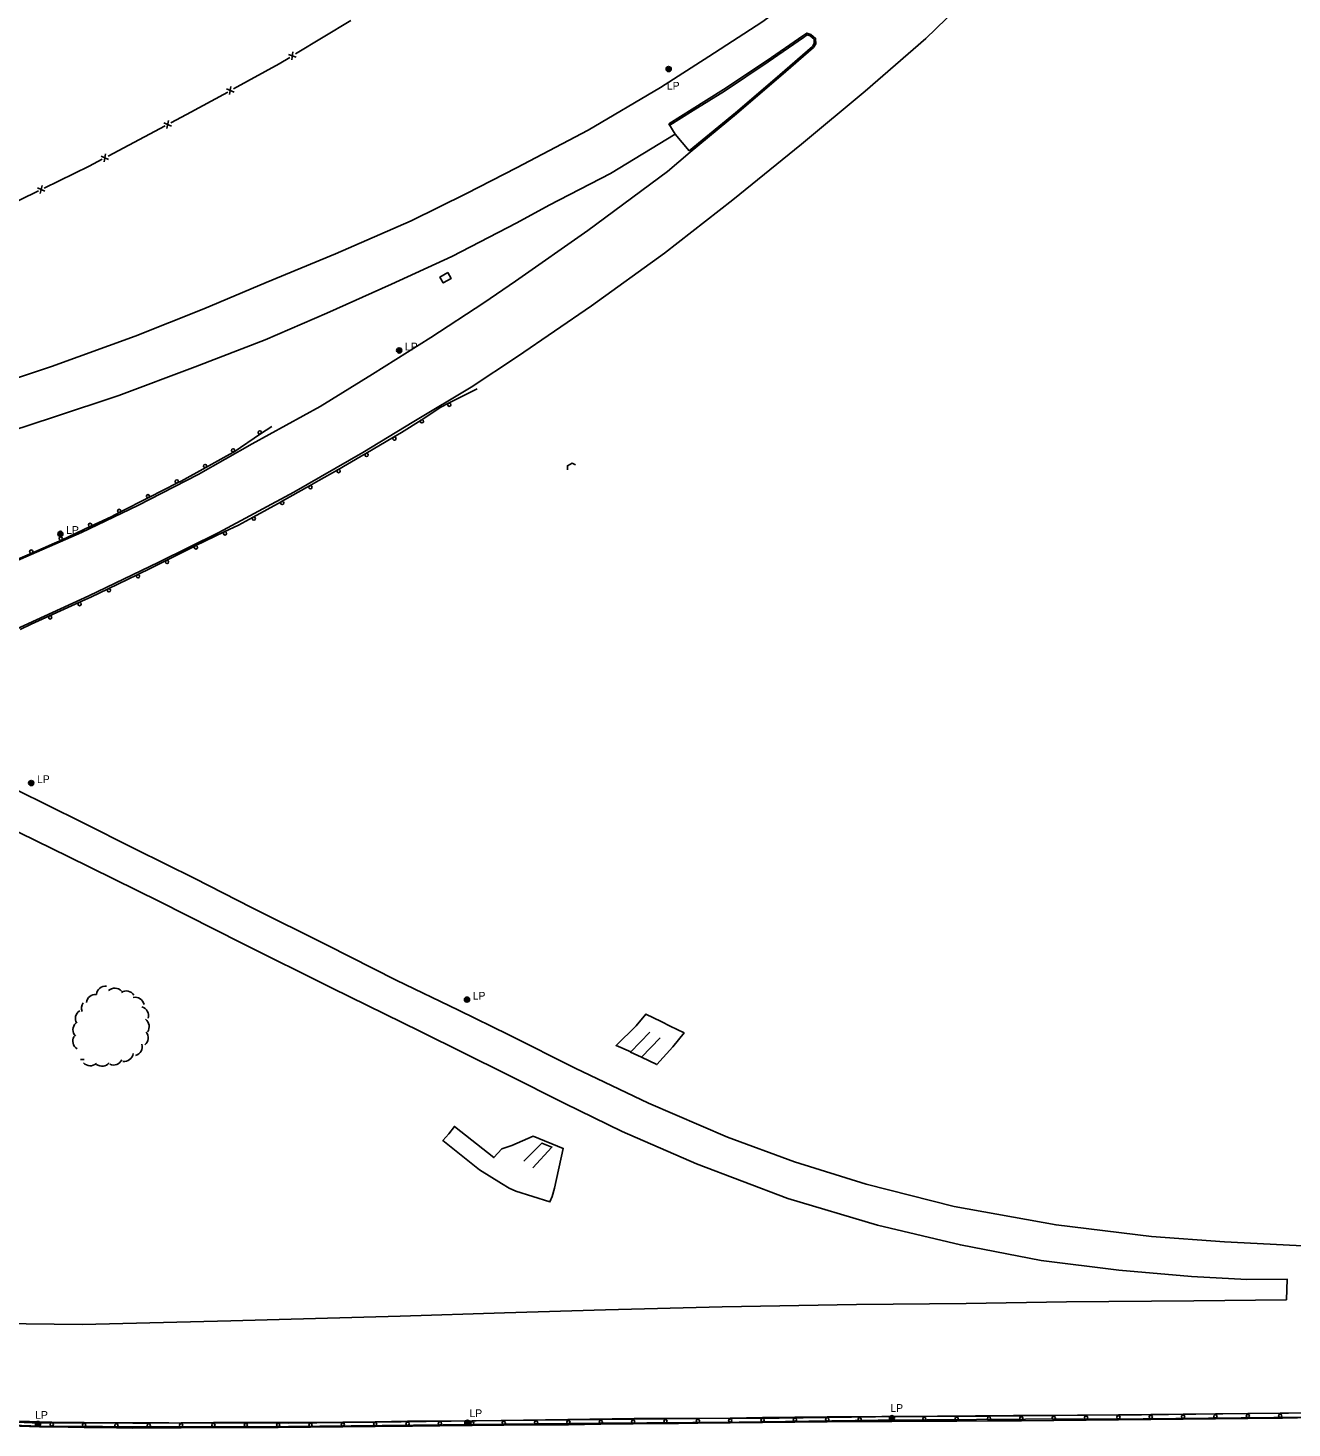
# Model space of a CAD drawing. Extents: x 2402803 to 2427059, y 6985292 to 6997652.
# Drawn here: x 2415583 to 2416364, y 6991399 to 6992265 of the extents above; entities that cross this region are included whole.
import ezdxf

# ---------------------------------------------------------------- set-up
doc = ezdxf.new("R2010")
doc.units = 0
for name, color, linetype in [('p_drainage conc drain', 7, 'Continuous'), ('p_dtm sidewalk', 7, 'Continuous'), ('p_road - paved curb', 7, 'Continuous'), ('p_road bridge end', 7, 'Continuous'), ('p_road conc barrier', 7, 'Continuous'), ('p_road guard rails', 7, 'Continuous'), ('p_structure fence', 7, 'Continuous'), ('p_utility manhole', 7, 'Continuous'), ('p_veg woods', 7, 'Continuous')]:
    doc.layers.add(name, color=color, linetype=linetype)

msp = doc.modelspace()

# ---------------------------------------------------------------- linework, layer by layer
at = {"layer": 'p_drainage conc drain'}
for points in [[(2415955.38, 6991631.64), (2415946.28, 6991635.62), (2415958.67, 6991647.6), (2415964.57, 6991654.98), (2415974.04, 6991650.39), (2415979.69, 6991647.53), (2415988.22, 6991643.26), (2415981.4, 6991634.6), (2415971.45, 6991623.74), (2415962.04, 6991628.39)], [(2415881.82, 6991573.75), (2415875.57, 6991571.6), (2415870.76, 6991566.26), (2415846.25, 6991585.5), (2415842.81, 6991580.95), (2415839.22, 6991576.78), (2415861.75, 6991558.68), (2415875.38, 6991550.11), (2415880.23, 6991547.39)], [(2415880.23, 6991547.39), (2415884.32, 6991545.55), (2415905.31, 6991538.87), (2415906.68, 6991542.1), (2415908.19, 6991547.25), (2415913.53, 6991571.92), (2415894.98, 6991579.42), (2415881.82, 6991573.75)]]:
    msp.add_lwpolyline(points, dxfattribs=at)
at = {"layer": 'p_dtm sidewalk'}
msp.add_lwpolyline([(2415991.49, 6992188.64), (2415982.74, 6992198.96)], dxfattribs=at)
at = {"layer": 'p_road - paved curb'}
for points in [[(2415884.64, 6992178.18), (2415929.06, 6992201.44), (2415973.71, 6992227.82), (2416003.56, 6992246.98), (2416036.39, 6992268.07), (2416070.85, 6992293.57), (2416114.97, 6992327.8), (2416144.66, 6992352.76), (2416186.38, 6992389.65)], [(2415885.31, 6992061.53), (2415930.99, 6992092.82), (2415976.09, 6992125.36), (2416018.39, 6992158.21), (2416060.85, 6992192.66), (2416100.17, 6992225.46), (2416137.8, 6992258.06), (2416169.04, 6992288.57), (2416203.84, 6992322.87), (2416203.81, 6992322.9), (2416235.8, 6992356.19), (2416266.04, 6992390.68)], [(2415992.07, 6992187.83), (2416020.75, 6992211.37), (2416048.12, 6992234.9), (2416068.31, 6992252.51), (2416069.73, 6992254.64), (2416069.55, 6992258.09), (2416066.61, 6992260.48), (2416064.24, 6992261.4), (2416061.59, 6992259.59), (2416039.62, 6992244.51), (2416012.71, 6992226.42), (2415993.32, 6992214.4), (2415978.83, 6992205.26)], [(2415991.44, 6992188.6), (2416020.11, 6992212.14), (2416047.47, 6992235.66), (2416067.55, 6992253.18), (2416068.71, 6992254.92), (2416068.57, 6992257.59), (2416066.1, 6992259.6), (2416064.37, 6992260.28), (2416062.15, 6992258.76), (2416040.18, 6992243.68), (2416013.25, 6992225.58), (2415993.85, 6992213.55), (2415979.36, 6992204.41)], [(2415978.83, 6992205.26), (2415982.74, 6992198.96), (2415942.74, 6992174.59), (2415904.83, 6992155.1), (2415884.97, 6992144.13)], [(2415884.11, 6992108.06), (2415928.74, 6992139.34), (2415978.03, 6992175.92), (2415992.07, 6992187.83)], [(2415552.31, 6992040.34), (2415597.21, 6992055.34), (2415648.89, 6992074.11), (2415691.46, 6992090.89), (2415729.88, 6992107.2), (2415772.72, 6992124.95), (2415819.5, 6992145.32), (2415853.82, 6992162.27), (2415884.64, 6992178.18)], [(2415884.97, 6992144.13), (2415844.64, 6992123.35), (2415807.42, 6992106.09), (2415767.39, 6992088.27), (2415729.22, 6992071.78), (2415686.02, 6992055.12), (2415638.84, 6992037.37), (2415598.39, 6992023.85), (2415558.76, 6992010.97), (2415518.43, 6991999.84), (2415472.83, 6991987.31), (2415431.78, 6991976.47), (2415388.05, 6991966.62), (2415339.96, 6991958.61), (2415302.07, 6991952.04), (2415258.77, 6991945.44), (2415231.34, 6991941.18), (2415206.17, 6991937.93), (2415205.72, 6991946.36)], [(2415487.82, 6991898.65), (2415505.86, 6991905.83), (2415541.57, 6991920.54), (2415574.86, 6991934.7), (2415615.85, 6991952.56), (2415650.58, 6991969.38), (2415687.84, 6991988.56), (2415721.25, 6992007.46), (2415763.26, 6992030.53), (2415795.69, 6992050.63), (2415831.77, 6992073.18), (2415864.5, 6992094.69), (2415884.11, 6992108.06)], [(2415551.05, 6991882.44), (2415570.5, 6991890.62), (2415620.31, 6991913.55), (2415663.67, 6991934.25), (2415700.73, 6991952.57), (2415746.99, 6991977.57), (2415789.75, 6992002.11), (2415821.3, 6992021.19), (2415856.59, 6992042.43), (2415885.31, 6992061.53)], [(2415458.72, 6991843.54), (2415490.89, 6991830.74), (2415537.77, 6991810.76), (2415575.51, 6991793.56), (2415615.56, 6991773.88), (2415649.13, 6991756.9), (2415685.75, 6991738.78), (2415720.96, 6991720.91), (2415767.62, 6991697.48), (2415810.28, 6991675.97), (2415848.83, 6991657.34), (2415879.88, 6991642.06)], [(2415879, 6991617.49), (2415825.33, 6991644.25), (2415770.34, 6991671.2), (2415714.98, 6991698.82), (2415664.02, 6991724.6), (2415607.46, 6991752.33), (2415557.17, 6991776.93), (2415523.41, 6991793.94), (2415488.63, 6991808.9), (2415444.2, 6991827.49), (2415428.99, 6991833.23)], [(2415879.88, 6991642.06), (2415921.02, 6991621.51), (2415966.28, 6991599.89), (2416015.03, 6991578.95), (2416056.47, 6991563.59), (2416100.76, 6991549.84), (2416155.24, 6991536.08), (2416218.17, 6991524.56), (2416277.14, 6991517.48), (2416322.42, 6991514.21), (2416374.6, 6991511.48), (2416435.74, 6991506.84), (2416508.76, 6991502.26), (2416586.98, 6991498.18), (2416666.23, 6991492.72), (2416666.23, 6991492.72), (2416749.23, 6991488.21), (2416761.31, 6991487.67), (2416761.46, 6991482.42), (2416804.37, 6991481.93), (2416869.88, 6991482.26), (2416894.02, 6991482.57)], [(2415877.2, 6991470.32), (2415939.74, 6991472.2), (2416011.82, 6991473.96), (2416094.91, 6991475.49), (2416162.73, 6991476.06), (2416224.71, 6991476.98), (2416303.41, 6991477.58), (2416360.55, 6991478.32), (2416360.96, 6991491.16), (2416336.03, 6991490.86), (2416301.87, 6991492.72), (2416257.09, 6991496.64), (2416208.98, 6991502.62), (2416159.08, 6991512.27), (2416107.75, 6991524.52), (2416052.44, 6991540.87), (2415995.95, 6991562.44), (2415949.92, 6991582.35), (2415914.56, 6991599.76), (2415879, 6991617.49)], [(2414673.7, 6991591.16), (2414737.63, 6991577.16), (2414811.61, 6991560.17), (2414888.76, 6991543.22), (2414967.46, 6991527.28), (2415052.5, 6991512.02), (2415116.32, 6991501.59), (2415179.79, 6991493.09), (2415262.64, 6991482.62), (2415345.6, 6991474.21), (2415417.78, 6991468.91), (2415489.98, 6991466.07), (2415563.91, 6991463.64), (2415616.46, 6991463.14), (2415708.04, 6991465.41), (2415812.81, 6991468.13), (2415877.2, 6991470.32)], [(2414673.41, 6991529.13), (2414743.99, 6991513.46), (2414816.62, 6991496.92), (2414863.83, 6991485.02), (2414932.45, 6991472.45), (2415014.82, 6991456.77), (2415095.64, 6991443.63), (2415172.46, 6991432.7), (2415271.49, 6991420.97), (2415357.55, 6991413.02), (2415428.56, 6991407.52), (2415505.51, 6991403.36), (2415590.03, 6991400.25), (2415667.44, 6991399.76), (2415743.66, 6991399.9), (2415820.98, 6991400.77), (2415875.9, 6991401.48)], [(2414674.35, 6991532.57), (2414762.38, 6991511.89), (2414919.7, 6991478.33), (2415008.5, 6991460.75), (2415098.74, 6991445.49), (2415182.42, 6991434.06), (2415263.3, 6991424.42), (2415354.89, 6991415.17), (2415441.13, 6991409.73), (2415512.25, 6991405.41), (2415585.22, 6991402.34), (2415669.79, 6991402.23), (2415743.85, 6991402.13), (2415813.42, 6991402.87), (2415875.22, 6991403.75)], [(2415875.22, 6991403.75), (2415957.5, 6991404.85), (2416046.98, 6991405.13), (2416121.32, 6991406.22), (2416191.99, 6991406.78), (2416271.02, 6991407.13), (2416338.16, 6991408.11), (2416432.69, 6991408.85), (2416502.68, 6991409.53), (2416565.51, 6991410.02), (2416660.25, 6991410.5), (2416720.92, 6991411.16), (2416787.91, 6991411.59), (2416888.37, 6991412.89), (2416938.32, 6991413.96), (2416961.86, 6991415.24)], [(2415875.9, 6991401.48), (2415936.62, 6991402.08), (2416022.41, 6991402.64), (2416108.32, 6991403.87), (2416199.22, 6991404.45), (2416271.96, 6991404.63), (2416352.75, 6991405.6), (2416445.26, 6991406.43), (2416519.13, 6991406.61), (2416613.88, 6991407.53), (2416691.92, 6991408.46), (2416769.77, 6991408.11), (2416859.49, 6991409.5), (2416921.24, 6991410.13), (2416938.62, 6991410.34), (2416968.32, 6991409.03)]]:
    msp.add_lwpolyline(points, dxfattribs=at)
at = {"layer": 'p_road bridge end'}
msp.add_lwpolyline([(2415842.25, 6992113.42), (2415837.3, 6992110.58), (2415839.41, 6992106.9), (2415844.36, 6992109.74)], close=True, dxfattribs=at)
for points in [[(2415921.04, 6991994.4), (2415918.98, 6991995.44), (2415916.17, 6991993.95), (2415916.27, 6991991.48)], [(2415973.47, 6991640.19), (2415962.04, 6991628.39), (2415955.05, 6991631.3), (2415967.16, 6991643.82)], [(2415889.25, 6991564.06), (2415900.26, 6991575.21), (2415906.6, 6991572.75), (2415894.84, 6991559.94)]]:
    msp.add_lwpolyline(points, dxfattribs=at)
at = {"layer": 'p_road conc barrier'}
for p, q in [((2415996.76, 6991404.97), (2416016.76, 6991405.21)), ((2416016.76, 6991405.21), (2416036.75, 6991405.45)), ((2416036.75, 6991405.45), (2416056.75, 6991405.7)), ((2416076.76, 6991405.87), (2416096.76, 6991406)), ((2416116.76, 6991406.12), (2416136.76, 6991406.23)), ((2416136.76, 6991406.23), (2416156.76, 6991406.34)), ((2416156.76, 6991406.34), (2416176.75, 6991406.45)), ((2416196.74, 6991406.56), (2416216.73, 6991406.77)), ((2416216.73, 6991406.77), (2416236.73, 6991406.97)), ((2416236.73, 6991406.97), (2416256.73, 6991407.18)), ((2416256.73, 6991407.18), (2416276.73, 6991407.39)), ((2416296.73, 6991407.58), (2416316.73, 6991407.77)), ((2416316.73, 6991407.77), (2416336.72, 6991407.95)), ((2416336.72, 6991407.95), (2416356.72, 6991408.14)), ((2416336.75, 6991404.95), (2416356.75, 6991405.14)), ((2415597.37, 6991399.75), (2415617.36, 6991399.47)), ((2415597.41, 6991402.75), (2415617.4, 6991402.47)), ((2415617.36, 6991399.47), (2415637.35, 6991399.2)), ((2415617.4, 6991402.47), (2415637.39, 6991402.2)), ((2415657.33, 6991402.12), (2415677.33, 6991402.25)), ((2415657.35, 6991399.12), (2415677.35, 6991399.25)), ((2415677.33, 6991402.25), (2415697.33, 6991402.37)), ((2415677.35, 6991399.25), (2415697.35, 6991399.37)), ((2415717.35, 6991402.44), (2415737.35, 6991402.46)), ((2415717.35, 6991399.44), (2415737.35, 6991399.46)), ((2415757.31, 6991402.49), (2415777.31, 6991402.72)), ((2415757.35, 6991399.49), (2415777.35, 6991399.72)), ((2415777.31, 6991402.72), (2415797.31, 6991402.95)), ((2415777.35, 6991399.72), (2415797.34, 6991399.95)), ((2415797.31, 6991402.95), (2415817.3, 6991403.19)), ((2415797.34, 6991399.95), (2415817.34, 6991400.19)), ((2415837.31, 6991403.37), (2415857.31, 6991403.54)), ((2415837.34, 6991400.37), (2415857.34, 6991400.54)), ((2415857.31, 6991403.54), (2415876.78, 6991403.71)), ((2415857.34, 6991400.54), (2415876.8, 6991400.71)), ((2415876.78, 6991403.71), (2415896.77, 6991403.92)), ((2415876.81, 6991400.71), (2415896.8, 6991400.92)), ((2415896.77, 6991403.92), (2415916.77, 6991404.12)), ((2415896.8, 6991400.92), (2415916.8, 6991401.12)), ((2415916.77, 6991404.12), (2415936.77, 6991404.33)), ((2415916.8, 6991401.12), (2415936.8, 6991401.33)), ((2415936.77, 6991404.33), (2415956.77, 6991404.54)), ((2415936.8, 6991401.33), (2415956.8, 6991401.54)), ((2415956.77, 6991404.54), (2415976.77, 6991404.75)), ((2415956.8, 6991401.54), (2415976.8, 6991401.75)), ((2415996.8, 6991401.97), (2416016.79, 6991402.21)), ((2416016.79, 6991402.21), (2416036.79, 6991402.45)), ((2416036.79, 6991402.45), (2416056.78, 6991402.7)), ((2416076.78, 6991402.87), (2416096.78, 6991403)), ((2416116.78, 6991403.12), (2416136.78, 6991403.23)), ((2416136.78, 6991403.23), (2416156.77, 6991403.34)), ((2416156.77, 6991403.34), (2416176.77, 6991403.45)), ((2416196.77, 6991403.56), (2416216.76, 6991403.77)), ((2416216.76, 6991403.77), (2416236.76, 6991403.97)), ((2416236.76, 6991403.97), (2416256.76, 6991404.18)), ((2416256.76, 6991404.18), (2416276.76, 6991404.39)), ((2416296.76, 6991404.58), (2416316.75, 6991404.77)), ((2416316.75, 6991404.77), (2416336.75, 6991404.95))]:
    msp.add_line(p, q, dxfattribs=at)
for points in [[(2416056.75, 6991405.7), (2416065.43, 6991405.8), (2416076.76, 6991405.87)], [(2416096.76, 6991406), (2416110.53, 6991406.09), (2416116.76, 6991406.12)], [(2416176.75, 6991406.45), (2416195.65, 6991406.55), (2416196.74, 6991406.56)], [(2416276.73, 6991407.39), (2416283.78, 6991407.46), (2416296.73, 6991407.58)], [(2416356.72, 6991408.14), (2416358.23, 6991408.15), (2416376.69, 6991408.46)], [(2416356.75, 6991405.14), (2416358.27, 6991405.15), (2416376.74, 6991405.46)], [(2415577.38, 6991400.29), (2415589.74, 6991399.85), (2415597.37, 6991399.75)], [(2415577.48, 6991403.29), (2415589.82, 6991402.85), (2415597.41, 6991402.75)], [(2415637.35, 6991399.2), (2415647.39, 6991399.06), (2415657.35, 6991399.12)], [(2415637.39, 6991402.2), (2415647.41, 6991402.06), (2415657.33, 6991402.12)], [(2415697.33, 6991402.37), (2415706.4, 6991402.43), (2415717.35, 6991402.44)], [(2415697.35, 6991399.37), (2415706.42, 6991399.43), (2415717.35, 6991399.44)], [(2415737.35, 6991402.46), (2415756.66, 6991402.48), (2415757.31, 6991402.49)], [(2415737.35, 6991399.46), (2415756.68, 6991399.48), (2415757.35, 6991399.49)], [(2415817.3, 6991403.19), (2415820.26, 6991403.22), (2415837.31, 6991403.37)], [(2415817.34, 6991400.19), (2415820.29, 6991400.22), (2415837.34, 6991400.37)], [(2415976.77, 6991404.75), (2415984.84, 6991404.83), (2415996.76, 6991404.97)], [(2415976.8, 6991401.75), (2415984.88, 6991401.83), (2415996.8, 6991401.97)], [(2416056.78, 6991402.7), (2416065.45, 6991402.8), (2416076.78, 6991402.87)], [(2416096.78, 6991403), (2416110.55, 6991403.09), (2416116.78, 6991403.12)], [(2416176.77, 6991403.45), (2416195.67, 6991403.55), (2416196.77, 6991403.56)], [(2416276.76, 6991404.39), (2416283.81, 6991404.46), (2416296.76, 6991404.58)]]:
    msp.add_lwpolyline(points, dxfattribs=at)
for centre in [(2416056.77, 6991404.2), (2416076.77, 6991404.37), (2416096.77, 6991404.5), (2416116.77, 6991404.62), (2416136.77, 6991404.73), (2416156.76, 6991404.84), (2416176.76, 6991404.95), (2416196.75, 6991405.06), (2416216.75, 6991405.27), (2416236.75, 6991405.47), (2416256.75, 6991405.68), (2416276.75, 6991405.89), (2416296.74, 6991406.08), (2416316.74, 6991406.27), (2416336.74, 6991406.45), (2416356.73, 6991406.64), (2415597.39, 6991401.25), (2415617.38, 6991400.97), (2415637.37, 6991400.7), (2415657.34, 6991400.62), (2415677.34, 6991400.75), (2415697.34, 6991400.87), (2415717.35, 6991400.94), (2415737.35, 6991400.96), (2415757.33, 6991400.99), (2415777.33, 6991401.22), (2415797.32, 6991401.45), (2415817.32, 6991401.69), (2415837.33, 6991401.87), (2415857.32, 6991402.04), (2415876.79, 6991402.21), (2415896.79, 6991402.42), (2415916.79, 6991402.62), (2415936.79, 6991402.83), (2415956.79, 6991403.04), (2415976.78, 6991403.25), (2415996.78, 6991403.47), (2416016.77, 6991403.71), (2416036.77, 6991403.95)]:
    msp.add_circle(centre, 1, dxfattribs=at)
at = {"layer": 'p_road guard rails'}
for p, q in [((2415860.37, 6992041.56), (2415842.7, 6992032.54)), ((2415710.07, 6992002.61), (2415726.52, 6992013.69)), ((2415726.52, 6992013.69), (2415733.33, 6992018.28)), ((2415808.73, 6992011.57), (2415791.46, 6992001.5)), ((2415657.33, 6991974.21), (2415675.14, 6991983.31)), ((2415756.81, 6991981.54), (2415739.37, 6991971.77)), ((2415639.52, 6991965.12), (2415657.33, 6991974.21)), ((2415603.39, 6991948.01), (2415621.5, 6991956.47)), ((2415704.06, 6991953), (2415686.04, 6991944.35)), ((2415566.76, 6991931.97), (2415585.1, 6991939.93)), ((2415650.28, 6991926.5), (2415632.27, 6991917.82)), ((2415614.19, 6991909.32), (2415596, 6991901.07))]:
    msp.add_line(p, q, dxfattribs=at)
for points in [[(2415842.7, 6992032.54), (2415837.99, 6992030.13), (2415825.66, 6992022.19)], [(2415825.66, 6992022.19), (2415813.54, 6992014.38), (2415808.73, 6992011.57)], [(2415692.65, 6991992.89), (2415709.3, 6992002.09), (2415710.07, 6992002.61)], [(2415791.46, 6992001.5), (2415788.63, 6991999.85), (2415774.16, 6991991.47)], [(2415675.14, 6991983.31), (2415677.34, 6991984.43), (2415692.65, 6991992.89)], [(2415774.16, 6991991.47), (2415762.51, 6991984.73), (2415756.81, 6991981.54)], [(2415739.37, 6991971.77), (2415739.21, 6991971.68), (2415721.83, 6991962.15)], [(2415621.5, 6991956.47), (2415634.14, 6991962.37), (2415639.52, 6991965.12)], [(2415721.83, 6991962.15), (2415712.89, 6991957.24), (2415704.06, 6991953)], [(2415585.1, 6991939.93), (2415599.02, 6991945.97), (2415603.39, 6991948.01)], [(2415686.04, 6991944.35), (2415684.1, 6991943.42), (2415668.19, 6991935.36)], [(2415668.19, 6991935.36), (2415659.02, 6991930.71), (2415650.28, 6991926.5)], [(2415632.27, 6991917.82), (2415621.64, 6991912.7), (2415614.19, 6991909.32)], [(2415596, 6991901.07), (2415584.71, 6991895.95), (2415577.83, 6991892.76)]]:
    msp.add_lwpolyline(points, dxfattribs=at)
for centre in [(2415843.15, 6992031.64), (2415826.21, 6992021.35), (2415725.96, 6992014.52), (2415809.23, 6992010.71), (2415709.51, 6992003.44), (2415692.17, 6991993.76), (2415791.97, 6992000.64), (2415674.68, 6991984.2), (2415774.66, 6991990.61), (2415757.3, 6991980.66), (2415656.87, 6991975.1), (2415739.86, 6991970.9), (2415639.06, 6991966.01), (2415722.32, 6991961.27), (2415621.07, 6991957.37), (2415704.5, 6991952.1), (2415584.71, 6991940.85), (2415602.96, 6991948.92), (2415686.48, 6991943.45), (2415668.65, 6991934.47), (2415650.71, 6991925.6), (2415632.71, 6991916.92), (2415614.6, 6991908.41), (2415596.41, 6991900.16)]:
    msp.add_circle(centre, 1, dxfattribs=at)
at = {"layer": 'p_structure fence'}
for p, q in [((2415748.02, 6992248.46), (2415782.18, 6992269.24)), ((2415748.53, 6992246.47), (2415743.72, 6992248.22)), ((2415745.8, 6992244.8), (2415746.45, 6992249.88)), ((2415707.31, 6992223.33), (2415708.19, 6992228.37)), ((2415710.11, 6992224.86), (2415705.39, 6992226.84)), ((2415632.17, 6992185.25), (2415667.5, 6992204.01)), ((2415671.42, 6992203.86), (2415666.72, 6992205.89)), ((2415668.6, 6992202.36), (2415669.55, 6992207.39)), ((2415632.56, 6992183.23), (2415627.86, 6992185.26)), ((2415629.74, 6992181.73), (2415630.69, 6992186.76)), ((2415590.25, 6992162.18), (2415591.38, 6992167.17)), ((2415593.12, 6992163.57), (2415588.5, 6992165.78))]:
    msp.add_line(p, q, dxfattribs=at)
for points in [[(2415709.69, 6992226.88), (2415737.94, 6992242.33), (2415744.6, 6992246.38)], [(2415671.03, 6992205.88), (2415680.76, 6992211.05), (2415706.19, 6992224.96)], [(2415592.8, 6992165.61), (2415620.5, 6992179.05), (2415628.64, 6992183.37)], [(2415553.15, 6992146.56), (2415555.86, 6992147.68), (2415589.21, 6992163.86)]]:
    msp.add_lwpolyline(points, dxfattribs=at)
at = {"layer": 'p_utility manhole'}
for centre, radius in [((2415978.71, 6992239.15), 1.6), ((2415978.71, 6992239.15), 1.3), ((2415978.71, 6992239.15), 1), ((2415978.71, 6992239.15), 0.539), ((2415978.71, 6992239.15), 0.192), ((2415812.17, 6992065.2), 1.6), ((2415812.17, 6992065.2), 1.3), ((2415812.17, 6992065.2), 1), ((2415812.17, 6992065.2), 0.539), ((2415812.17, 6992065.2), 0.192), ((2415602.74, 6991951.82), 1.6), ((2415602.74, 6991951.82), 1.3), ((2415602.74, 6991951.82), 1), ((2415602.74, 6991951.82), 0.539), ((2415602.74, 6991951.82), 0.192), ((2415584.71, 6991797.75), 1.6), ((2415584.71, 6991797.75), 1.3), ((2415584.71, 6991797.75), 1), ((2415584.71, 6991797.75), 0.539), ((2415584.71, 6991797.75), 0.192), ((2415854.05, 6991663.89), 1.6), ((2415854.05, 6991663.89), 1.3), ((2415854.05, 6991663.89), 1), ((2415854.05, 6991663.89), 0.539), ((2415854.05, 6991663.89), 0.192), ((2416116.74, 6991405.12), 1.6), ((2416116.74, 6991405.12), 1.3), ((2416116.74, 6991405.12), 1), ((2416116.74, 6991405.12), 0.539), ((2416116.74, 6991405.12), 0.192), ((2415588.92, 6991401.53), 1.6), ((2415588.92, 6991401.53), 1.3), ((2415588.92, 6991401.53), 1), ((2415588.92, 6991401.53), 0.539), ((2415588.92, 6991401.53), 0.192), ((2415854.31, 6991402.27), 1.6), ((2415854.31, 6991402.27), 1.3), ((2415854.31, 6991402.27), 1), ((2415854.31, 6991402.27), 0.539), ((2415854.31, 6991402.27), 0.192)]:
    msp.add_circle(centre, radius, dxfattribs=at)
at = {"layer": 'p_veg woods'}
for centre, start, end in [((2415624.52, 6991661.49), 84.30344, 174.30344), ((2415630.71, 6991666.56), 84.30344, 174.30344), ((2415636.39, 6991665.33), 43.07467, 133.07467), ((2415643.44, 6991663.59), 32.13254, 122.13254), ((2415648.88, 6991659.73), 11.44462, 101.44462), ((2415617.66, 6991652.24), 121.65581, 211.65581), ((2415621.43, 6991658.46), 143.24904, 199.54978), ((2415651.5, 6991654.03), 343.37378, 73.37378), ((2415616.16, 6991645.28), 134.45939, 224.45939), ((2415651.98, 6991647.2), 324.16098, 54.16098), ((2415616.04, 6991638.24), 148.87466, 238.87466), ((2415651.32, 6991640.23), 309.3856, 39.3856), ((2415642.15, 6991631.31), 261.56544, 351.56544), ((2415647.69, 6991634.83), 285.07689, 15.07689), ((2415616.45, 6991632.47), 257.12378, 280.52288), ((2415621.2, 6991628.61), 221.70327, 311.70327), ((2415628.46, 6991628.34), 232.26191, 322.26191), ((2415635.53, 6991629.07), 245.86454, 335.86454)]:
    msp.add_arc(centre, 5.65, start, end, dxfattribs=at)

# ---------------------------------------------------------------- texts
at = {"layer": 'p_utility manhole'}
for p in [(2415974.06, 6992226.45), (2415812.17, 6992065.2), (2415602.74, 6991951.82), (2415584.71, 6991797.75), (2415854.05, 6991663.89), (2416112.22, 6991409.03), (2415583.57, 6991404.75), (2415852.04, 6991405.78)]:
    msp.add_text('  LP', height=4.8, dxfattribs=at).set_placement(p)

doc.saveas('drawing.dxf')
